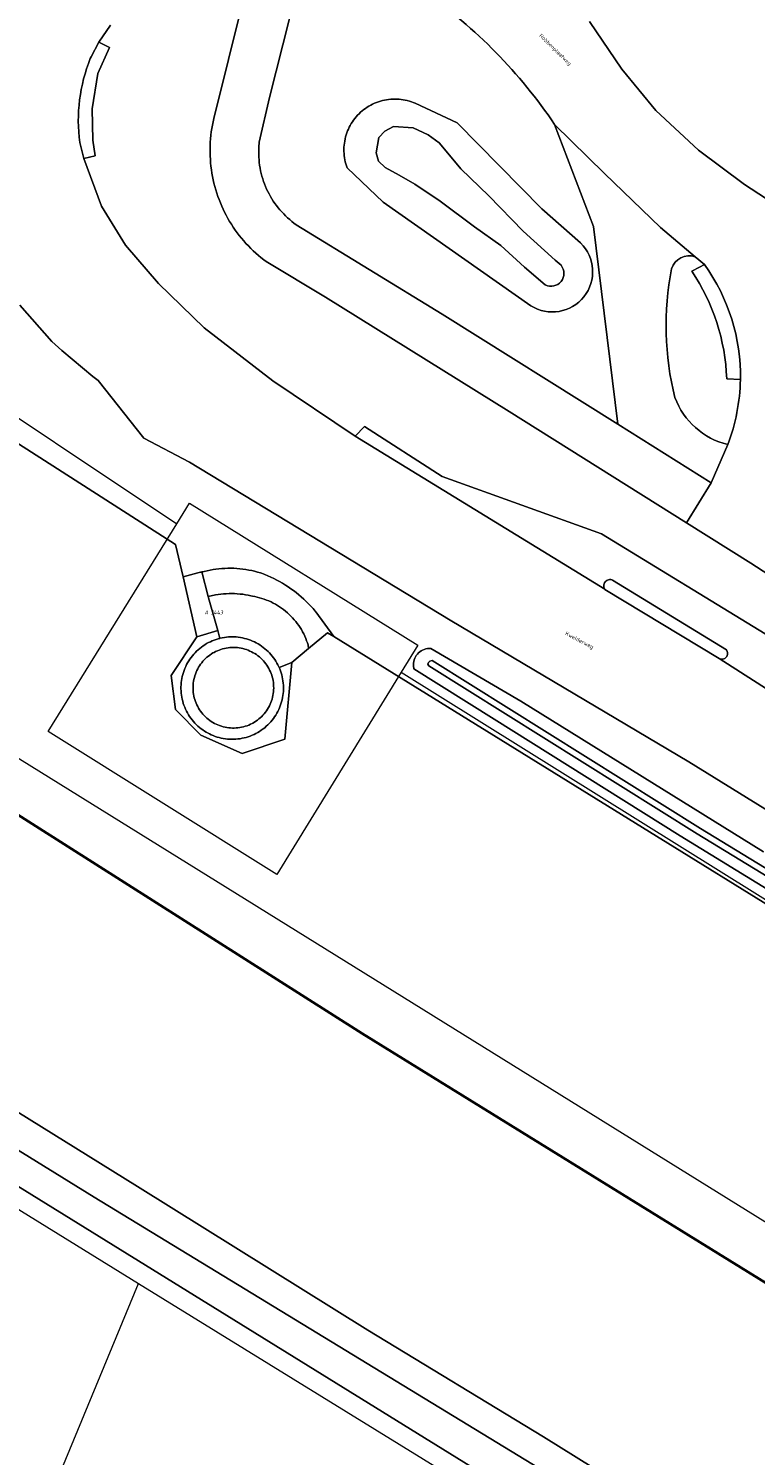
# Model space of a CAD drawing. Header units: metres. Extents: x 250001 to 257773, y 598992 to 609118.
# Tile 553 of 656: x 252863 to 252931, y 606310 to 606443. Entities that reach past the tile are written whole.
import ezdxf
from ezdxf.enums import TextEntityAlignment as Align
from ezdxf.lldxf.tags import DXFTag

# ---------------------------------------------------------------- set-up
doc = ezdxf.new("R2010")
doc.units = ezdxf.units.M
for name, color, linetype, lineweight in [('B-WE-GK-BESCHOEIING-G', 252, 'GK-BESCHOEIING', 35), ('B-WE-GR-BOUWLAND-GV', 252, 'Continuous', 13), ('B-WE-GR-GRAS-GV', 252, 'Continuous', 13), ('B-WE-GR-GROENVOORZIENING-GV', 252, 'Continuous', 18), ('B-WE-GW-TALUD_KRUIN-G', 252, 'Continuous', 18), ('B-WE-KG-GRENS_PERCEEL-G', 150, 'KG-PERCEEL', 18), ('B-WE-KG-GRENS_PERCEEL-S', 150, 'Continuous', 25), ('B-WE-OG-BEBOUWING_WINDTURBINE-GV', 1, 'Continuous', 18), ('B-WE-OG-TOPOGRAFIE-T18', 2, 'Continuous', 18), ('B-WE-OG-WATER-GV', 252, 'Continuous', 18), ('B-WE-OG-WATER_SLOOT-GV', 252, 'Continuous', 18), ('B-WE-VH-ONVERHARD-GV', 252, 'Continuous', 18), ('B-WE-VH-VERHARDING_BETON-GV', 252, 'Continuous', 18), ('B-WE-VH-VERHARDING_FUNDERING_ZAND-GV', 252, 'Continuous', 18), ('B-WE-VH-VERHARDING_GESLOTEN-GV', 252, 'Continuous', 18), ('B-WE-VH-VERHARDING_OPEN-GV', 252, 'Continuous', 18), ('X-XX-AL-REFERENTIE-G', 7, 'Continuous', 18)]:
    doc.layers.add(name, color=color, linetype=linetype, lineweight=lineweight)
doc.styles.add('NLCS-ISO', font='NLCS-ISO.ttf')
doc.styles.add('NLCS-ISO-ANNOTATIEF-T18', font='NLCS-ISO.ttf', dxfattribs={"height": 1.8})
doc.styles.get("Standard").update_dxf_attribs({"font": 'NLCS-ISO.ttf'})
doc.linetypes.add('GK-BESCHOEIING', pattern='A,30,-5,[1,NLCS.SHX,S=1,R=0,X=0,Y=0],-5', length=40)
tags = doc.linetypes.add('KG-PERCEEL', pattern='A,5.5,-2,["P",Standard,S=1.8,R=0,X=-0.5,Y=-0.9],-2,5.5,-2,[5,NLCS.SHX,S=0.75,R=0,X=0,Y=0],-2', length=19).pattern_tags.tags
tags[6] = DXFTag(74, 10)

# ---------------------------------------------------------------- blocks, each defined once
blk = doc.blocks.new('SKG-PERCEELNUMMER-SO')
at = {"style": 'NLCS-ISO', "oblique": 10, "flags": 1}
blk.add_attdef('GEMEENTECODE', text='', height=1.8, dxfattribs=at).set_placement((0, 2.55), align=Align.MIDDLE_CENTER)
at = {"style": 'NLCS-ISO', "oblique": 10}
blk.add_attdef('SECTIE', text='', height=1.8, dxfattribs=at).set_placement((-0.5, 0), align=Align.MIDDLE_RIGHT)
blk.add_attdef('PERCEELNUMMER', text='', height=1.8, dxfattribs=at).set_placement((0.5, 0), align=Align.MIDDLE_LEFT)
blk = doc.blocks.new('BS2021-132-Xref-KAD-20210617')
at = {"layer": 'B-WE-KG-GRENS_PERCEEL-G', "flags": 128}
for points in [[(252436.731, 606639.132), (252448.246, 606632.577), (252474.932, 606615.899), (252544.426, 606571.423), (252721.773, 606462.456), (252949.158, 606321.244), (253015.088, 606280.507)], [(252595.626, 606574.342), (252628.836, 606553.757), (252632.196, 606558.237), (252668.26, 606536.285), (252747.108, 606487.229), (252858.212, 606418.685), (252854.18, 606412.189), (252876.875, 606397.058)], [(252692.812, 606438.382), (252841.94, 606345.769), (252873.325, 606326.389)], [(252876.875, 606397.058), (252878.063, 606398.975)], [(252878.063, 606398.975), (252899.305, 606385.789), (252897.758, 606383.272)], [(252897.758, 606383.272), (252886.188, 606364.439), (252864.899, 606377.727), (252876.875, 606397.058)], [(252897.758, 606383.272), (252989.924, 606325.725), (253027.78, 606302.205), (253050.851, 606286.301), (253060.483, 606278.685), (253054.681, 606269.534)], [(252852.875, 606269.038), (252853.084, 606272.474), (252853.569, 606276.464), (252854.486, 606280.379), (252855.821, 606284.171), (252873.325, 606326.389)], [(252873.325, 606326.389), (252909.674, 606303.944)]]:
    blk.add_lwpolyline(points, dxfattribs=at)
at = {"layer": 'B-WE-KG-GRENS_PERCEEL-S', "xscale": 0.2, "yscale": 0.2, "zscale": 0.2}
blk.add_blockref('SKG-PERCEELNUMMER-SO', (252879.915, 606388.826), dxfattribs=at).add_auto_attribs({'PERCEELNUMMER': '3443', 'SECTIE': 'A'})
blk = doc.blocks.new('BS2021-132-Xref-BGT-GRIJS-20210617-aangepast')
at = {"layer": 'B-WE-GK-BESCHOEIING-G', "flags": 128}
for points in [[(252894.101, 606349.628), (252836.025, 606386.537)], [(252996.596, 606286.261), (252894.101, 606349.628)]]:
    blk.add_lwpolyline(points, dxfattribs=at)
at = {"layer": 'B-WE-GR-BOUWLAND-GV', "flags": 128}
blk.add_lwpolyline([(252834.76, 606260.22), (252863.75, 606277.61), (252867.45, 606279.85), (252900.47, 606300.77), (252906.35, 606304.22), (252907.72, 606305.2), (252908.203, 606305.212), (252908.431, 606305.166), (252908.656, 606305.105), (252908.876, 606305.028), (252909.09, 606304.937), (252909.298, 606304.831), (252909.497, 606304.711), (252909.688, 606304.578), (252909.87, 606304.432), (252910.023, 606304.291), (252911.146, 606305.073), (252792.934, 606378.244)], dxfattribs=at)
at = {"layer": 'B-WE-GR-GRAS-GV', "flags": 128}
for points in [[(252836.025, 606386.537), (252894.101, 606349.628), (252996.596, 606286.261), (253000, 606284.132)], [(253028.876, 606299.887), (252991.701, 606323.964), (252963.126, 606342.22), (252891.474, 606386.576), (252890.895, 606386.935), (252889.133, 606385.455), (252887.588, 606384.157), (252886.926, 606377.013), (252882.957, 606375.69), (252879.121, 606377.41), (252876.74, 606379.791), (252876.343, 606382.966), (252878.724, 606386.538), (252877.453, 606392.121), (252876.767, 606395.134), (252849.923, 606412.33)], [(252915.262, 606443.795), (252918.252, 606439.371), (252921.441, 606435.539), (252925.394, 606431.838), (252929.66, 606428.645), (252933.587, 606426.11), (252956.5, 606411.777), (252986.399, 606393.102), (253000, 606384.5)], [(252924.79, 606420.562), (252925.485, 606420.936), (252925.957, 606421.19), (252925.098, 606421.919)], [(252929.293, 606410.49), (252928.019, 606410.565)]]:
    blk.add_lwpolyline(points, dxfattribs=at)
at = {"layer": 'B-WE-GR-GRAS-GV'}
for points in [[(252925.098, 606421.919, 0.4136698), (252922.89, 606420.804)], [(252922.89, 606420.804, 0.1099637), (252923.203, 606408.809)], [(252928.019, 606410.565, 0.138771), (252924.79, 606420.562)], [(252928.117, 606404.439, 0.0872702), (252929.293, 606410.49)], [(252923.203, 606408.809, 0.2479479), (252928.117, 606404.439)]]:
    blk.add_lwpolyline(points, format="xyb", dxfattribs=at)
at = {"layer": 'B-WE-GR-GROENVOORZIENING-GV', "flags": 128}
for points in [[(253138.439, 606101.224), (253134.49, 606113.696), (253132.318, 606120.091), (253130, 606126.136), (253126.137, 606134.828), (253120.604, 606145.948), (253117.704, 606151.657), (253114.634, 606157.19), (253109.305, 606165.102), (253092.716, 606189.678), (253085.961, 606198.277), (253081.656, 606201.967), (253075.516, 606205.652), (253000, 606253.255), (252959.788, 606277.809), (252914.018, 606307.071), (252913.3, 606307.53), (252869.198, 606334.415), (252829.252, 606359.094)], [(252792.934, 606378.244), (252911.146, 606305.073), (252932.827, 606291.932), (252971.745, 606267.465), (253002.786, 606248.251), (253030.196, 606230.939), (253049.98, 606218.778), (253072.57, 606205.143), (253082.769, 606198.253), (253087.052, 606194.305), (253089.786, 606190.657), (253098.329, 606177.59), (253109.475, 606159.655), (253115.559, 606149.371), (253122.91, 606134.87), (253127.953, 606123.156), (253131.61, 606112.483), (253134.987, 606101.654)], [(252849.923, 606412.33), (252876.767, 606395.134), (252877.453, 606392.121), (252878.828, 606392.507), (252879.089, 606392.556), (252879.156, 606392.57), (252879.216, 606392.586), (252879.425, 606392.642), (252879.696, 606392.706), (252879.969, 606392.762), (252880.243, 606392.81), (252880.519, 606392.85), (252880.796, 606392.883), (252881.073, 606392.907), (252881.351, 606392.924), (252881.63, 606392.932), (252881.908, 606392.933), (252882.186, 606392.925), (252882.464, 606392.91), (252882.742, 606392.887), (252883.019, 606392.855), (252883.295, 606392.816), (252883.569, 606392.769), (252883.842, 606392.713), (252884.113, 606392.65), (252884.383, 606392.58), (252884.65, 606392.501), (252884.762, 606392.466), (252885.05, 606392.355), (252885.335, 606392.236), (252885.617, 606392.11), (252885.895, 606391.976), (252886.17, 606391.836), (252886.441, 606391.688), (252886.708, 606391.534), (252886.972, 606391.372), (252887.23, 606391.204), (252887.485, 606391.029), (252887.735, 606390.848), (252887.98, 606390.66), (252888.22, 606390.466), (252888.455, 606390.266), (252888.684, 606390.059), (252888.909, 606389.847), (252889.127, 606389.629), (252889.34, 606389.406), (252889.547, 606389.177), (252889.749, 606388.942), (252889.798, 606388.883), (252891.474, 606386.576), (252963.126, 606342.22)], [(253000, 606328.985), (252979.306, 606341.74), (252952.122, 606357.82), (252924.509, 606374.919), (252902.304, 606388.103), (252878.071, 606402.795), (252873.821, 606405.034), (252869.566, 606410.389), (252869.075, 606410.78), (252868.102, 606411.575), (252867.14, 606412.382), (252866.188, 606413.201), (252865.246, 606414.032), (252862.291, 606417.405)], [(252942.792, 606385.277), (252930.258, 606393.391), (252924.271, 606397.154), (252907.785, 606407.515), (252890.704, 606418.166), (252885.174, 606421.469), (252884.957, 606421.633), (252884.706, 606421.833), (252884.46, 606422.038), (252884.219, 606422.25), (252883.983, 606422.468), (252883.753, 606422.691), (252883.529, 606422.92), (252883.31, 606423.155), (252883.098, 606423.394), (252882.891, 606423.64), (252882.691, 606423.89), (252882.497, 606424.145), (252882.309, 606424.405), (252882.128, 606424.67), (252881.953, 606424.939), (252881.785, 606425.212), (252881.625, 606425.49), (252881.471, 606425.771), (252881.324, 606426.056), (252881.184, 606426.345), (252881.052, 606426.637), (252880.927, 606426.932), (252880.809, 606427.23), (252880.699, 606427.531), (252880.596, 606427.835), (252880.501, 606428.141), (252880.413, 606428.45), (252880.334, 606428.76), (252880.262, 606429.073), (252880.198, 606429.387), (252880.142, 606429.703), (252880.093, 606430.02), (252880.053, 606430.338), (252880.02, 606430.657), (252879.996, 606430.977), (252879.979, 606431.297), (252879.971, 606431.617), (252879.97, 606431.938), (252879.978, 606432.258), (252879.993, 606432.579), (252880.017, 606432.898), (252880.048, 606433.218), (252880.087, 606433.536), (252880.135, 606433.853), (252880.19, 606434.169), (252880.253, 606434.483), (252880.324, 606434.796), (252884.458, 606451.41)], [(252870.724, 606443.454), (252869.624, 606441.888), (252870.631, 606441.379), (252869.545, 606438.971), (252869.007, 606435.666), (252869.067, 606432.759), (252869.282, 606431.295), (252868.214, 606431.073), (252869.858, 606426.63), (252872.113, 606422.994), (252875.167, 606419.417), (252879.433, 606415.288), (252885.795, 606410.367), (252893.461, 606405.228), (252894.328, 606406.125), (252901.546, 606401.47), (252916.376, 606396.122), (252931.582, 606386.826), (252953.767, 606368.762), (252964.451, 606362.625), (252963.478, 606361.374), (252968.249, 606358.37), (252985.168, 606349.364), (253000, 606340.154)], [(252889.187, 606451.357), (252885.485, 606436.746), (252884.55, 606432.579), (252884.538, 606432.471), (252884.516, 606432.215), (252884.501, 606431.959), (252884.495, 606431.703), (252884.496, 606431.446), (252884.506, 606431.19), (252884.523, 606430.934), (252884.549, 606430.678), (252884.582, 606430.424), (252884.624, 606430.171), (252884.673, 606429.919), (252884.73, 606429.669), (252884.795, 606429.42), (252884.867, 606429.174), (252884.947, 606428.931), (252885.035, 606428.69), (252885.13, 606428.451), (252885.233, 606428.216), (252885.343, 606427.984), (252885.459, 606427.756), (252885.584, 606427.531), (252885.715, 606427.311), (252885.852, 606427.094), (252885.997, 606426.882), (252886.148, 606426.675), (252886.306, 606426.472), (252886.469, 606426.275), (252886.639, 606426.082), (252886.815, 606425.895), (252886.996, 606425.714), (252887.183, 606425.538), (252887.375, 606425.368), (252887.573, 606425.205), (252887.776, 606425.047), (252887.983, 606424.896), (252901.569, 606416.574), (252917.891, 606406.329), (252915.634, 606424.717), (252912.018, 606434.213)], [(252909.794, 606417.364), (252896.068, 606426.999), (252892.72, 606430.194), (252892.655, 606430.378), (252892.598, 606430.564), (252892.549, 606430.752), (252892.507, 606430.942), (252892.473, 606431.134), (252892.448, 606431.326), (252892.43, 606431.52), (252892.42, 606431.715), (252892.418, 606431.909), (252892.424, 606432.104), (252892.438, 606432.298), (252892.46, 606432.491), (252892.49, 606432.683), (252892.527, 606432.874), (252892.573, 606433.064), (252892.626, 606433.251), (252892.687, 606433.436), (252892.756, 606433.618), (252892.832, 606433.797), (252892.915, 606433.973), (252893.006, 606434.145), (252893.103, 606434.314), (252893.207, 606434.478), (252893.318, 606434.638), (252893.436, 606434.793), (252893.559, 606434.943), (252893.689, 606435.088), (252893.825, 606435.228), (252893.966, 606435.362), (252894.113, 606435.49), (252894.264, 606435.612), (252894.421, 606435.727), (252894.582, 606435.836), (252894.748, 606435.938), (252894.917, 606436.034), (252895.091, 606436.122), (252895.268, 606436.203), (252895.448, 606436.277), (252895.631, 606436.343), (252895.816, 606436.402), (252896.004, 606436.453), (252896.194, 606436.496), (252896.385, 606436.532), (252896.578, 606436.56), (252896.771, 606436.579), (252896.966, 606436.591), (252897.16, 606436.594), (252897.355, 606436.59), (252897.549, 606436.578), (252897.743, 606436.558), (252897.935, 606436.529)], [(252897.935, 606436.529), (252898.126, 606436.493), (252898.316, 606436.449), (252898.504, 606436.398), (252898.689, 606436.338), (252898.872, 606436.271), (252899.052, 606436.197), (252899.058, 606436.194), (252902.939, 606434.368), (252910.811, 606426.389), (252914.427, 606423.201)], [(252941.81, 606356.93), (252923.68, 606368.04), (252906.39, 606378.89), (252898.936, 606383.574), (252898.919, 606383.647), (252898.893, 606383.799), (252898.884, 606383.954), (252898.89, 606384.109), (252898.913, 606384.262), (252898.951, 606384.412), (252899.004, 606384.558), (252899.072, 606384.697), (252899.153, 606384.828), (252899.248, 606384.951), (252899.356, 606385.062), (252899.473, 606385.163), (252899.601, 606385.25), (252899.737, 606385.324), (252899.88, 606385.383), (252900.028, 606385.428), (252900.18, 606385.457), (252900.334, 606385.47), (252900.489, 606385.467), (252908.867, 606380.563), (252931.431, 606366.539)]]:
    blk.add_lwpolyline(points, dxfattribs=at)
at = {"layer": 'B-WE-GR-GROENVOORZIENING-GV'}
for points in [[(252912.018, 606434.213, 0.092602), (252899.951, 606446.519)], [(252914.427, 606423.201, -0.9010412), (252909.794, 606417.364)]]:
    blk.add_lwpolyline(points, format="xyb", dxfattribs=at)
at = {"layer": 'B-WE-GR-GROENVOORZIENING-GV', "flags": 128}
for points in [[(252882.186, 606392.925), (252881.908, 606392.933), (252881.63, 606392.932), (252881.351, 606392.924), (252881.073, 606392.907), (252880.796, 606392.883), (252880.519, 606392.85), (252880.243, 606392.81), (252879.969, 606392.762), (252879.696, 606392.706), (252879.425, 606392.642), (252879.216, 606392.586), (252879.783, 606390.31), (252880.461, 606390.445), (252880.714, 606390.487), (252880.968, 606390.521), (252881.223, 606390.547), (252881.478, 606390.565), (252881.734, 606390.575), (252881.99, 606390.577), (252882.246, 606390.571), (252882.502, 606390.557), (252882.758, 606390.535), (252883.012, 606390.505), (252883.265, 606390.468), (252883.517, 606390.422), (252883.768, 606390.369), (252883.904, 606390.336), (252884.128, 606390.295), (252884.351, 606390.247), (252884.572, 606390.191), (252884.791, 606390.127), (252885.007, 606390.055), (252885.221, 606389.976), (252885.432, 606389.89), (252885.64, 606389.796), (252885.844, 606389.695), (252886.045, 606389.586), (252886.241, 606389.471), (252886.434, 606389.349), (252886.622, 606389.22), (252886.806, 606389.085), (252886.984, 606388.944), (252887.158, 606388.796), (252887.326, 606388.642), (252887.489, 606388.482), (252887.646, 606388.317), (252887.797, 606388.147), (252887.942, 606387.971), (252888.081, 606387.79), (252888.214, 606387.604), (252888.339, 606387.414), (252888.459, 606387.22), (252888.571, 606387.021), (252888.676, 606386.819), (252888.774, 606386.613), (252888.865, 606386.404), (252888.948, 606386.192), (252889.024, 606385.977), (252889.082, 606385.793), (252889.133, 606385.455), (252890.895, 606386.935), (252891.474, 606386.576), (252889.798, 606388.883), (252889.749, 606388.942), (252889.547, 606389.177), (252889.34, 606389.406), (252889.127, 606389.629), (252888.909, 606389.847), (252888.684, 606390.059), (252888.455, 606390.266), (252888.22, 606390.466), (252887.98, 606390.66), (252887.735, 606390.848), (252887.485, 606391.029), (252887.23, 606391.204), (252886.972, 606391.372), (252886.708, 606391.534), (252886.441, 606391.688), (252886.17, 606391.836), (252885.895, 606391.976), (252885.617, 606392.11), (252885.335, 606392.236), (252885.05, 606392.355), (252884.762, 606392.466), (252884.65, 606392.501), (252884.383, 606392.58), (252884.113, 606392.65), (252883.842, 606392.713), (252883.569, 606392.769), (252883.295, 606392.816), (252883.019, 606392.855), (252882.742, 606392.887), (252882.464, 606392.91)], [(252882.246, 606390.571), (252881.99, 606390.577), (252881.734, 606390.575), (252881.478, 606390.565), (252881.223, 606390.547), (252880.968, 606390.521), (252880.714, 606390.487), (252880.461, 606390.445), (252879.783, 606390.31), (252879.814, 606390.186), (252880.703, 606387.133), (252880.882, 606386.41), (252880.918, 606386.419), (252881.109, 606386.461), (252881.301, 606386.495), (252881.495, 606386.52), (252881.689, 606386.538), (252881.884, 606386.548), (252882.013, 606386.55), (252882.209, 606386.547), (252882.403, 606386.535), (252882.598, 606386.516), (252882.791, 606386.488), (252882.983, 606386.453), (252883.174, 606386.41), (252883.362, 606386.359), (252883.549, 606386.301), (252883.732, 606386.235), (252883.913, 606386.161), (252884.091, 606386.08), (252884.265, 606385.992), (252884.436, 606385.897), (252884.602, 606385.795), (252884.764, 606385.686), (252884.922, 606385.571), (252885.074, 606385.449), (252885.222, 606385.321), (252885.364, 606385.187), (252885.501, 606385.048), (252885.632, 606384.903), (252885.756, 606384.752), (252885.875, 606384.597), (252885.987, 606384.437), (252886.092, 606384.273), (252886.191, 606384.104), (252886.282, 606383.932), (252886.367, 606383.756), (252886.397, 606383.685), (252887.588, 606384.157), (252889.133, 606385.455), (252889.082, 606385.793), (252889.024, 606385.977), (252888.948, 606386.192), (252888.865, 606386.404), (252888.774, 606386.613), (252888.676, 606386.819), (252888.571, 606387.021), (252888.459, 606387.22), (252888.339, 606387.414), (252888.214, 606387.604), (252888.081, 606387.79), (252887.942, 606387.971), (252887.797, 606388.147), (252887.646, 606388.317), (252887.489, 606388.482), (252887.326, 606388.642), (252887.158, 606388.796), (252886.984, 606388.944), (252886.806, 606389.085), (252886.622, 606389.22), (252886.434, 606389.349), (252886.241, 606389.471), (252886.045, 606389.586), (252885.844, 606389.695), (252885.64, 606389.796), (252885.432, 606389.89), (252885.221, 606389.976), (252885.007, 606390.055), (252884.791, 606390.127), (252884.572, 606390.191), (252884.351, 606390.247), (252884.128, 606390.295), (252883.904, 606390.336), (252883.768, 606390.369), (252883.517, 606390.422), (252883.265, 606390.468), (252883.012, 606390.505), (252882.758, 606390.535), (252882.502, 606390.557)]]:
    blk.add_lwpolyline(points, close=True, dxfattribs=at)
at = {"layer": 'B-WE-GW-TALUD_KRUIN-G', "flags": 128}
blk.add_lwpolyline([(252879.783, 606390.31), (252880.461, 606390.445), (252880.714, 606390.487), (252880.968, 606390.521), (252881.223, 606390.547), (252881.478, 606390.565), (252881.734, 606390.575), (252881.99, 606390.577), (252882.246, 606390.571), (252882.502, 606390.557), (252882.758, 606390.535), (252883.012, 606390.505), (252883.265, 606390.468), (252883.517, 606390.422), (252883.768, 606390.369), (252883.904, 606390.336), (252884.128, 606390.295), (252884.351, 606390.247), (252884.572, 606390.191), (252884.791, 606390.127), (252885.007, 606390.055), (252885.221, 606389.976), (252885.432, 606389.89), (252885.64, 606389.796), (252885.844, 606389.695), (252886.045, 606389.586), (252886.241, 606389.471), (252886.434, 606389.349), (252886.622, 606389.22), (252886.806, 606389.085), (252886.984, 606388.944), (252887.158, 606388.796), (252887.326, 606388.642), (252887.489, 606388.482), (252887.646, 606388.317), (252887.797, 606388.147), (252887.942, 606387.971), (252888.081, 606387.79), (252888.214, 606387.604), (252888.339, 606387.414), (252888.459, 606387.22), (252888.571, 606387.021), (252888.676, 606386.819), (252888.774, 606386.613), (252888.865, 606386.404), (252888.948, 606386.192), (252889.024, 606385.977), (252889.082, 606385.793), (252889.133, 606385.455)], dxfattribs=at)
at = {"layer": 'B-WE-OG-BEBOUWING_WINDTURBINE-GV', "flags": 128}
blk.add_lwpolyline([(252882.337, 606385.557), (252882.164, 606385.563), (252881.991, 606385.56), (252881.818, 606385.549), (252881.646, 606385.531), (252881.475, 606385.504), (252881.305, 606385.47), (252881.137, 606385.427), (252880.971, 606385.377), (252880.808, 606385.32), (252880.647, 606385.255), (252880.49, 606385.182), (252880.336, 606385.102), (252880.238, 606385.047), (252880.091, 606384.956), (252879.948, 606384.858), (252879.81, 606384.754), (252879.676, 606384.643), (252879.548, 606384.527), (252879.426, 606384.404), (252879.309, 606384.276), (252879.198, 606384.143), (252879.094, 606384.005), (252878.996, 606383.862), (252878.905, 606383.715), (252878.82, 606383.563), (252878.743, 606383.409), (252878.673, 606383.25), (252878.61, 606383.089), (252878.555, 606382.924), (252878.508, 606382.758), (252878.468, 606382.589), (252878.436, 606382.419), (252878.412, 606382.248), (252878.396, 606382.075), (252878.387, 606381.902), (252878.387, 606381.729), (252878.395, 606381.556), (252878.411, 606381.383), (252878.435, 606381.212), (252878.467, 606381.042), (252878.506, 606380.873), (252878.553, 606380.706), (252878.608, 606380.542), (252878.671, 606380.381), (252878.741, 606380.222), (252878.818, 606380.067), (252878.902, 606379.916), (252878.993, 606379.768), (252879.091, 606379.625), (252879.195, 606379.487), (252879.305, 606379.354), (252879.422, 606379.225), (252879.544, 606379.103), (252879.672, 606378.986), (252879.805, 606378.875), (252879.944, 606378.771), (252880.086, 606378.673), (252880.233, 606378.581), (252880.385, 606378.497), (252880.54, 606378.42), (252880.698, 606378.35), (252880.859, 606378.287), (252881.024, 606378.232), (252881.19, 606378.184), (252881.359, 606378.144), (252881.529, 606378.112), (252881.7, 606378.088), (252881.873, 606378.072), (252882.046, 606378.064), (252882.219, 606378.063), (252882.392, 606378.071), (252882.565, 606378.087), (252882.736, 606378.111), (252882.907, 606378.142), (252883.075, 606378.182), (252883.242, 606378.229), (252883.406, 606378.284), (252883.568, 606378.346), (252883.726, 606378.416), (252883.881, 606378.493), (252883.939, 606378.524), (252884.089, 606378.611), (252884.235, 606378.704), (252884.376, 606378.804), (252884.512, 606378.911), (252884.644, 606379.024), (252884.77, 606379.143), (252884.89, 606379.267), (252885.005, 606379.397), (252885.113, 606379.532), (252885.216, 606379.672), (252885.311, 606379.817), (252885.4, 606379.965), (252885.482, 606380.118), (252885.556, 606380.274), (252885.624, 606380.434), (252885.684, 606380.596), (252885.736, 606380.761), (252885.781, 606380.929), (252885.818, 606381.098), (252885.847, 606381.269), (252885.868, 606381.44), (252885.881, 606381.613), (252885.886, 606381.786), (252885.883, 606381.959), (252885.873, 606382.132), (252885.854, 606382.304), (252885.827, 606382.476), (252885.793, 606382.645), (252885.75, 606382.813), (252885.7, 606382.979), (252885.643, 606383.142), (252885.578, 606383.303), (252885.505, 606383.46), (252885.425, 606383.614), (252885.339, 606383.764), (252885.245, 606383.91), (252885.145, 606384.051), (252885.038, 606384.188), (252884.926, 606384.319), (252884.807, 606384.445), (252884.683, 606384.566), (252884.553, 606384.68), (252884.418, 606384.789), (252884.278, 606384.891), (252884.133, 606384.987), (252883.985, 606385.076), (252883.832, 606385.157), (252883.676, 606385.232), (252883.516, 606385.299), (252883.354, 606385.359), (252883.189, 606385.412), (252883.021, 606385.457), (252882.852, 606385.494), (252882.682, 606385.523), (252882.51, 606385.544)], close=True, dxfattribs=at)
at = {"layer": 'B-WE-OG-WATER-GV', "flags": 128}
for points in [[(252847.29, 606351.511), (252873.214, 606335.418), (252894.64, 606322.031), (252910.968, 606312.097), (252924.534, 606303.681), (252945.68, 606290.137), (252967.105, 606276.814), (252991.775, 606261.678), (253000, 606256.484), (253025.915, 606241.082), (253044.877, 606228.712), (253061.149, 606218.643)], [(253150.725, 606148.196), (253145.024, 606158.986), (253141.492, 606166.119), (253135.251, 606177.987), (253132.407, 606182.937), (253128.87, 606189.114), (253122.857, 606197.726), (253119.217, 606202.25), (253114.29, 606208.381), (253108.28, 606215.559), (253105.562, 606218.208), (253101.786, 606220.491), (253095.971, 606223.826), (253085.669, 606230.41), (253076.69, 606235.822), (253060.333, 606245.78), (253043.276, 606257.023), (253041.871, 606257.949), (253027.951, 606266.653), (253000, 606284.132), (252996.596, 606286.261), (252894.101, 606349.628), (252836.025, 606386.537)], [(252912.611, 606421.122), (252912.052, 606421.601), (252909.092, 606424.297), (252905.898, 606427.588), (252903.295, 606430.104), (252902.075, 606431.54), (252901.274, 606432.517), (252900.253, 606433.247), (252898.859, 606433.915), (252897.045, 606434.034), (252896.211, 606433.609), (252895.661, 606433.001)], [(252895.661, 606433.001), (252895.423, 606431.578), (252895.623, 606430.815), (252896.268, 606430.228), (252897.569, 606429.502), (252899.003, 606428.686), (252901.365, 606427.1), (252904.563, 606424.707), (252907.003, 606422.973), (252909.223, 606420.955), (252911.15, 606419.302)], [(253000, 606322.756), (252983.163, 606333.26), (252953.367, 606351.777), (252925.597, 606368.722), (252900.632, 606384.35), (252900.419, 606384.292), (252900.276, 606384.165), (252900.227, 606384.003), (252900.323, 606383.859), (252925.287, 606368.231), (252953.058, 606351.286), (252982.854, 606332.769), (253000, 606322.072)]]:
    blk.add_lwpolyline(points, dxfattribs=at)
at = {"layer": 'B-WE-OG-WATER-GV'}
blk.add_lwpolyline([(252911.15, 606419.302, 0.8092209), (252912.611, 606421.122)], format="xyb", dxfattribs=at)
at = {"layer": 'B-WE-OG-WATER_SLOOT-GV', "flags": 128}
for points in [[(252829.252, 606359.094), (252869.198, 606334.415), (252913.3, 606307.53), (252914.018, 606307.071), (252959.788, 606277.809), (253000, 606253.255), (253075.516, 606205.652), (253081.656, 606201.967), (253085.961, 606198.277), (253092.716, 606189.678), (253109.305, 606165.102), (253114.634, 606157.19), (253117.704, 606151.657), (253120.604, 606145.948), (253126.137, 606134.828), (253130, 606126.136), (253132.318, 606120.091), (253134.49, 606113.696), (253138.439, 606101.224)], [(253061.149, 606218.643), (253044.877, 606228.712), (253025.915, 606241.082), (253000, 606256.484), (252991.775, 606261.678), (252967.105, 606276.814), (252945.68, 606290.137), (252924.534, 606303.681), (252910.968, 606312.097), (252894.64, 606322.031), (252873.214, 606335.418), (252847.29, 606351.511)], [(252897.935, 606436.529), (252897.743, 606436.558), (252897.549, 606436.578), (252897.355, 606436.59), (252897.16, 606436.594), (252896.966, 606436.591), (252896.771, 606436.579), (252896.578, 606436.56), (252896.385, 606436.532), (252896.194, 606436.496), (252896.004, 606436.453), (252895.816, 606436.402), (252895.631, 606436.343), (252895.448, 606436.277), (252895.268, 606436.203), (252895.091, 606436.122), (252894.917, 606436.034), (252894.748, 606435.938), (252894.582, 606435.836), (252894.421, 606435.727), (252894.264, 606435.612), (252894.113, 606435.49), (252893.966, 606435.362), (252893.825, 606435.228), (252893.689, 606435.088), (252893.559, 606434.943), (252893.436, 606434.793), (252893.318, 606434.638), (252893.207, 606434.478), (252893.103, 606434.314), (252893.006, 606434.145), (252892.915, 606433.973), (252892.832, 606433.797), (252892.756, 606433.618), (252892.687, 606433.436), (252892.626, 606433.251), (252892.573, 606433.064), (252892.527, 606432.874), (252892.49, 606432.683), (252892.46, 606432.491), (252892.438, 606432.298), (252892.424, 606432.104), (252892.418, 606431.909), (252892.42, 606431.715), (252892.43, 606431.52), (252892.448, 606431.326), (252892.473, 606431.134), (252892.507, 606430.942), (252892.549, 606430.752), (252892.598, 606430.564), (252892.655, 606430.378), (252892.72, 606430.194), (252896.068, 606426.999), (252909.794, 606417.364)], [(252914.427, 606423.201), (252910.811, 606426.389), (252902.939, 606434.368), (252899.058, 606436.194), (252899.052, 606436.197), (252898.872, 606436.271), (252898.689, 606436.338), (252898.504, 606436.398), (252898.316, 606436.449), (252898.126, 606436.493), (252897.935, 606436.529)], [(252895.661, 606433.001), (252896.211, 606433.609), (252897.045, 606434.034), (252898.859, 606433.915), (252900.253, 606433.247), (252901.274, 606432.517), (252902.075, 606431.54), (252903.295, 606430.104), (252905.898, 606427.588), (252909.092, 606424.297), (252912.052, 606421.601), (252912.611, 606421.122)], [(252911.15, 606419.302), (252909.223, 606420.955), (252907.003, 606422.973), (252904.563, 606424.707), (252901.365, 606427.1), (252899.003, 606428.686), (252897.569, 606429.502), (252896.268, 606430.228), (252895.623, 606430.815), (252895.423, 606431.578), (252895.661, 606433.001)], [(252931.431, 606366.539), (252908.867, 606380.563), (252900.489, 606385.467), (252900.334, 606385.47), (252900.18, 606385.457), (252900.028, 606385.428), (252899.88, 606385.383), (252899.737, 606385.324), (252899.601, 606385.25), (252899.473, 606385.163), (252899.356, 606385.062), (252899.248, 606384.951), (252899.153, 606384.828), (252899.072, 606384.697), (252899.004, 606384.558), (252898.951, 606384.412), (252898.913, 606384.262), (252898.89, 606384.109), (252898.884, 606383.954), (252898.893, 606383.799), (252898.919, 606383.647), (252898.936, 606383.574), (252906.39, 606378.89), (252923.68, 606368.04), (252941.81, 606356.93)], [(253000, 606322.072), (252982.854, 606332.769), (252953.058, 606351.286), (252925.287, 606368.231), (252900.323, 606383.859), (252900.227, 606384.003), (252900.276, 606384.165), (252900.419, 606384.292), (252900.632, 606384.35), (252925.597, 606368.722), (252953.367, 606351.777), (252983.163, 606333.26), (253000, 606322.756)]]:
    blk.add_lwpolyline(points, dxfattribs=at)
at = {"layer": 'B-WE-OG-WATER_SLOOT-GV'}
for points in [[(252909.794, 606417.364, 0.9010412), (252914.427, 606423.201)], [(252912.611, 606421.122, -0.8092209), (252911.15, 606419.302)]]:
    blk.add_lwpolyline(points, format="xyb", dxfattribs=at)
at = {"layer": 'B-WE-VH-ONVERHARD-GV', "flags": 128}
blk.add_lwpolyline([(252880.882, 606386.41), (252880.703, 606387.133), (252878.724, 606386.538), (252876.343, 606382.966), (252876.74, 606379.791), (252879.121, 606377.41), (252882.957, 606375.69), (252886.926, 606377.013), (252887.588, 606384.157), (252886.397, 606383.685), (252886.444, 606383.576), (252886.514, 606383.394), (252886.576, 606383.209), (252886.63, 606383.021), (252886.677, 606382.832), (252886.716, 606382.64), (252886.747, 606382.448), (252886.771, 606382.254), (252886.786, 606382.059), (252886.793, 606381.864), (252886.793, 606381.668), (252886.784, 606381.473), (252886.767, 606381.279), (252886.743, 606381.085), (252886.71, 606380.893), (252886.67, 606380.702), (252886.622, 606380.512), (252886.566, 606380.325), (252886.502, 606380.141), (252886.431, 606379.959), (252886.353, 606379.78), (252886.267, 606379.604), (252886.174, 606379.433), (252886.074, 606379.265), (252885.968, 606379.101), (252885.855, 606378.942), (252885.735, 606378.787), (252885.609, 606378.638), (252885.478, 606378.494), (252885.34, 606378.355), (252885.197, 606378.223), (252885.048, 606378.096), (252884.895, 606377.975), (252884.736, 606377.861), (252884.574, 606377.753), (252884.406, 606377.652), (252884.235, 606377.558), (252884.06, 606377.471), (252883.882, 606377.392), (252883.701, 606377.319), (252883.516, 606377.255), (252883.33, 606377.197), (252883.141, 606377.148), (252882.95, 606377.106), (252882.758, 606377.072), (252882.564, 606377.046), (252882.37, 606377.028), (252882.175, 606377.018), (252881.979, 606377.016), (252881.784, 606377.022), (252881.589, 606377.036), (252881.396, 606377.058), (252881.203, 606377.088), (252881.011, 606377.125), (252880.821, 606377.171), (252880.633, 606377.224), (252880.448, 606377.285), (252880.265, 606377.354), (252880.085, 606377.429), (252879.908, 606377.513), (252879.735, 606377.603), (252879.614, 606377.672), (252879.448, 606377.774), (252879.286, 606377.883), (252879.128, 606377.998), (252878.976, 606378.12), (252878.828, 606378.248), (252878.686, 606378.382), (252878.55, 606378.522), (252878.419, 606378.667), (252878.295, 606378.817), (252878.176, 606378.973), (252878.065, 606379.133), (252877.959, 606379.297), (252877.861, 606379.466), (252877.769, 606379.639), (252877.685, 606379.815), (252877.608, 606379.994), (252877.539, 606380.177), (252877.477, 606380.362), (252877.422, 606380.549), (252877.376, 606380.739), (252877.337, 606380.93), (252877.306, 606381.123), (252877.283, 606381.317), (252877.268, 606381.512), (252877.261, 606381.707), (252877.262, 606381.902), (252877.27, 606382.097), (252877.287, 606382.292), (252877.312, 606382.486), (252877.345, 606382.678), (252877.385, 606382.869), (252877.434, 606383.058), (252877.49, 606383.245), (252877.554, 606383.43), (252877.625, 606383.612), (252877.703, 606383.791), (252877.789, 606383.966), (252877.882, 606384.138), (252877.982, 606384.305), (252878.089, 606384.469), (252878.202, 606384.628), (252878.322, 606384.782), (252878.448, 606384.931), (252878.58, 606385.076), (252878.717, 606385.214), (252878.861, 606385.347), (252879.009, 606385.473), (252879.163, 606385.594), (252879.321, 606385.708), (252879.484, 606385.815), (252879.652, 606385.916), (252879.823, 606386.01), (252879.998, 606386.097), (252880.176, 606386.176), (252880.358, 606386.248), (252880.542, 606386.313), (252880.729, 606386.37)], close=True, dxfattribs=at)
at = {"layer": 'B-WE-VH-VERHARDING_BETON-GV', "flags": 128}
for points in [[(252925.957, 606421.19), (252925.485, 606420.936), (252924.79, 606420.562)], [(252928.019, 606410.565), (252929.293, 606410.49)]]:
    blk.add_lwpolyline(points, dxfattribs=at)
at = {"layer": 'B-WE-VH-VERHARDING_BETON-GV'}
for points in [[(252924.79, 606420.562, -0.138771), (252928.019, 606410.565)], [(252929.293, 606410.49, 0.1614755), (252925.957, 606421.19)]]:
    blk.add_lwpolyline(points, format="xyb", dxfattribs=at)
at = {"layer": 'B-WE-VH-VERHARDING_FUNDERING_ZAND-GV', "flags": 128}
blk.add_lwpolyline([(252925.098, 606421.919), (252921.874, 606424.653), (252916.64, 606429.676), (252912.018, 606434.213), (252915.634, 606424.717), (252917.891, 606406.329), (252926.578, 606400.877), (252928.117, 606404.439)], dxfattribs=at)
at = {"layer": 'B-WE-VH-VERHARDING_FUNDERING_ZAND-GV'}
for points in [[(252922.89, 606420.804, -0.4136698), (252925.098, 606421.919)], [(252923.203, 606408.809, -0.1099637), (252922.89, 606420.804)], [(252928.117, 606404.439, -0.2479479), (252923.203, 606408.809)]]:
    blk.add_lwpolyline(points, format="xyb", dxfattribs=at)
at = {"layer": 'B-WE-VH-VERHARDING_GESLOTEN-GV', "flags": 128}
for points in [[(252862.291, 606417.405), (252865.246, 606414.032), (252866.188, 606413.201), (252867.14, 606412.382), (252868.102, 606411.575), (252869.075, 606410.78), (252869.566, 606410.389), (252873.821, 606405.034), (252878.071, 606402.795), (252902.304, 606388.103), (252924.509, 606374.919), (252952.122, 606357.82), (252979.306, 606341.74), (253000, 606328.985)], [(252963.478, 606361.374), (252927.307, 606384.519), (252916.695, 606390.94), (252916.67, 606390.981), (252893.461, 606405.228), (252885.795, 606410.367), (252879.433, 606415.288), (252875.167, 606419.417), (252872.113, 606422.994), (252869.858, 606426.63), (252868.214, 606431.073), (252867.855, 606432.553), (252867.796, 606433.046), (252867.754, 606433.54), (252867.728, 606434.036), (252867.717, 606434.532), (252867.723, 606435.029), (252867.744, 606435.525), (252867.782, 606436.02), (252867.835, 606436.514), (252867.905, 606437.005), (252867.99, 606437.495), (252868.091, 606437.981), (252868.207, 606438.463), (252868.339, 606438.942), (252868.487, 606439.416), (252868.649, 606439.885), (252868.827, 606440.349), (252868.901, 606440.531), (252869.624, 606441.888), (252870.724, 606443.454)], [(253149.59, 606288.32), (253138.82, 606296.74), (253131.308, 606302.058), (253128.41, 606304.11), (253116.18, 606312.12), (253105.79, 606318.98), (253093.28, 606326.51), (253078.61, 606335.64), (253064.87, 606344.4), (253053.66, 606351.33), (253042.92, 606358.02), (253033.02, 606364.13), (253022.65, 606370.49), (253008.58, 606379.17), (253000, 606384.5), (252986.399, 606393.102), (252956.5, 606411.777), (252933.587, 606426.11), (252929.66, 606428.645), (252925.394, 606431.838), (252921.441, 606435.539), (252918.252, 606439.371), (252915.262, 606443.795)], [(252884.458, 606451.41), (252880.324, 606434.796), (252880.253, 606434.483), (252880.19, 606434.169), (252880.135, 606433.853), (252880.087, 606433.536), (252880.048, 606433.218), (252880.017, 606432.898), (252879.993, 606432.579), (252879.978, 606432.258), (252879.97, 606431.938), (252879.971, 606431.617), (252879.979, 606431.297), (252879.996, 606430.977), (252880.02, 606430.657), (252880.053, 606430.338), (252880.093, 606430.02), (252880.142, 606429.703), (252880.198, 606429.387), (252880.262, 606429.073), (252880.334, 606428.76), (252880.413, 606428.45), (252880.501, 606428.141), (252880.596, 606427.835), (252880.699, 606427.531), (252880.809, 606427.23), (252880.927, 606426.932), (252881.052, 606426.637), (252881.184, 606426.345), (252881.324, 606426.056), (252881.471, 606425.771), (252881.625, 606425.49), (252881.785, 606425.212), (252881.953, 606424.939), (252882.128, 606424.67), (252882.309, 606424.405), (252882.497, 606424.145), (252882.691, 606423.89), (252882.891, 606423.64), (252883.098, 606423.394), (252883.31, 606423.155), (252883.529, 606422.92), (252883.753, 606422.691), (252883.983, 606422.468), (252884.219, 606422.25), (252884.46, 606422.038), (252884.706, 606421.833), (252884.957, 606421.633), (252885.174, 606421.469), (252890.704, 606418.166), (252907.785, 606407.515), (252924.271, 606397.154), (252926.578, 606400.877), (252917.891, 606406.329), (252901.569, 606416.574), (252887.983, 606424.896), (252887.776, 606425.047), (252887.573, 606425.205), (252887.375, 606425.368), (252887.183, 606425.538), (252886.996, 606425.714), (252886.815, 606425.895), (252886.639, 606426.082), (252886.469, 606426.275), (252886.306, 606426.472), (252886.148, 606426.675), (252885.997, 606426.882), (252885.852, 606427.094), (252885.715, 606427.311), (252885.584, 606427.531), (252885.459, 606427.756), (252885.343, 606427.984), (252885.233, 606428.216), (252885.13, 606428.451), (252885.035, 606428.69), (252884.947, 606428.931), (252884.867, 606429.174), (252884.795, 606429.42), (252884.73, 606429.669), (252884.673, 606429.919), (252884.624, 606430.171), (252884.582, 606430.424), (252884.549, 606430.678), (252884.523, 606430.934), (252884.506, 606431.19), (252884.496, 606431.446), (252884.495, 606431.703), (252884.501, 606431.959), (252884.516, 606432.215), (252884.538, 606432.471), (252884.55, 606432.579), (252885.485, 606436.746), (252889.187, 606451.357)], [(252912.018, 606434.213), (252916.64, 606429.676), (252921.874, 606424.653), (252925.098, 606421.919), (252925.957, 606421.19)], [(252928.117, 606404.439), (252926.578, 606400.877), (252924.271, 606397.154), (252930.258, 606393.391), (252942.792, 606385.277), (252956.65, 606375.69), (252967.33, 606368.27), (252981.27, 606358.34), (252995.52, 606348.85), (253000, 606345.82)]]:
    blk.add_lwpolyline(points, dxfattribs=at)
at = {"layer": 'B-WE-VH-VERHARDING_GESLOTEN-GV'}
for points in [[(252899.951, 606446.519, -0.092602), (252912.018, 606434.213)], [(252925.957, 606421.19, -0.1614755), (252929.293, 606410.49)], [(252929.293, 606410.49, -0.0872702), (252928.117, 606404.439)]]:
    blk.add_lwpolyline(points, format="xyb", dxfattribs=at)
at = {"layer": 'B-WE-VH-VERHARDING_OPEN-GV', "flags": 128}
for points in [[(252870.631, 606441.379), (252869.624, 606441.888), (252868.901, 606440.531), (252868.827, 606440.349), (252868.649, 606439.885), (252868.487, 606439.416), (252868.339, 606438.942), (252868.207, 606438.463), (252868.091, 606437.981), (252867.99, 606437.495), (252867.905, 606437.005), (252867.835, 606436.514), (252867.782, 606436.02), (252867.744, 606435.525), (252867.723, 606435.029), (252867.717, 606434.532), (252867.728, 606434.036), (252867.754, 606433.54), (252867.796, 606433.046), (252867.855, 606432.553), (252868.214, 606431.073), (252869.282, 606431.295), (252869.067, 606432.759), (252869.007, 606435.666), (252869.545, 606438.971)], [(252879.783, 606390.31), (252879.216, 606392.586), (252879.156, 606392.57), (252879.089, 606392.556), (252878.828, 606392.507), (252877.453, 606392.121), (252878.724, 606386.538), (252880.703, 606387.133), (252879.814, 606390.186)], [(252917.228, 606391.87), (252917.131, 606391.873), (252917.035, 606391.859), (252916.943, 606391.83), (252916.857, 606391.786), (252916.779, 606391.729), (252916.712, 606391.659), (252916.657, 606391.579), (252916.616, 606391.492), (252916.591, 606391.399), (252916.58, 606391.302), (252916.586, 606391.206), (252916.607, 606391.112), (252916.644, 606391.022), (252916.67, 606390.981), (252916.695, 606390.94), (252927.307, 606384.519), (252927.381, 606384.488), (252927.473, 606384.467), (252927.566, 606384.461), (252927.659, 606384.471), (252927.749, 606384.497), (252927.834, 606384.537), (252927.91, 606384.592), (252927.976, 606384.658), (252928.03, 606384.735), (252928.07, 606384.82), (252928.095, 606384.911), (252928.104, 606385.004), (252928.098, 606385.097), (252928.075, 606385.188), (252928.038, 606385.274), (252927.986, 606385.353), (252917.399, 606391.825), (252917.323, 606391.852)], [(252882.209, 606386.547), (252882.013, 606386.55), (252881.884, 606386.548), (252881.689, 606386.538), (252881.495, 606386.52), (252881.301, 606386.495), (252881.109, 606386.461), (252880.918, 606386.419), (252880.882, 606386.41), (252880.729, 606386.37), (252880.542, 606386.313), (252880.358, 606386.248), (252880.176, 606386.176), (252879.998, 606386.097), (252879.823, 606386.01), (252879.652, 606385.916), (252879.484, 606385.815), (252879.321, 606385.708), (252879.163, 606385.594), (252879.009, 606385.473), (252878.861, 606385.347), (252878.717, 606385.214), (252878.58, 606385.076), (252878.448, 606384.931), (252878.322, 606384.782), (252878.202, 606384.628), (252878.089, 606384.469), (252877.982, 606384.305), (252877.882, 606384.138), (252877.789, 606383.966), (252877.703, 606383.791), (252877.625, 606383.612), (252877.554, 606383.43), (252877.49, 606383.245), (252877.434, 606383.058), (252877.385, 606382.869), (252877.345, 606382.678), (252877.312, 606382.486), (252877.287, 606382.292), (252877.27, 606382.097), (252877.262, 606381.902), (252877.261, 606381.707), (252877.268, 606381.512), (252877.283, 606381.317), (252877.306, 606381.123), (252877.337, 606380.93), (252877.376, 606380.739), (252877.422, 606380.549), (252877.477, 606380.362), (252877.539, 606380.177), (252877.608, 606379.994), (252877.685, 606379.815), (252877.769, 606379.639), (252877.861, 606379.466), (252877.959, 606379.297), (252878.065, 606379.133), (252878.176, 606378.973), (252878.295, 606378.817), (252878.419, 606378.667), (252878.55, 606378.522), (252878.686, 606378.382), (252878.828, 606378.248), (252878.976, 606378.12), (252879.128, 606377.998), (252879.286, 606377.883), (252879.448, 606377.774), (252879.614, 606377.672), (252879.735, 606377.603), (252879.908, 606377.513), (252880.085, 606377.429), (252880.265, 606377.354), (252880.448, 606377.285), (252880.633, 606377.224), (252880.821, 606377.171), (252881.011, 606377.125), (252881.203, 606377.088), (252881.396, 606377.058), (252881.589, 606377.036), (252881.784, 606377.022), (252881.979, 606377.016), (252882.175, 606377.018), (252882.37, 606377.028), (252882.564, 606377.046), (252882.758, 606377.072), (252882.95, 606377.106), (252883.141, 606377.148), (252883.33, 606377.197), (252883.516, 606377.255), (252883.701, 606377.319), (252883.882, 606377.392), (252884.06, 606377.471), (252884.235, 606377.558), (252884.406, 606377.652), (252884.574, 606377.753), (252884.736, 606377.861), (252884.895, 606377.975), (252885.048, 606378.096), (252885.197, 606378.223), (252885.34, 606378.355), (252885.478, 606378.494), (252885.609, 606378.638), (252885.735, 606378.787), (252885.855, 606378.942), (252885.968, 606379.101), (252886.074, 606379.265), (252886.174, 606379.433), (252886.267, 606379.604), (252886.353, 606379.78), (252886.431, 606379.959), (252886.502, 606380.141), (252886.566, 606380.325), (252886.622, 606380.512), (252886.67, 606380.702), (252886.71, 606380.893), (252886.743, 606381.085), (252886.767, 606381.279), (252886.784, 606381.473), (252886.793, 606381.668), (252886.793, 606381.864), (252886.786, 606382.059), (252886.771, 606382.254), (252886.747, 606382.448), (252886.716, 606382.64), (252886.677, 606382.832), (252886.63, 606383.021), (252886.576, 606383.209), (252886.514, 606383.394), (252886.444, 606383.576), (252886.397, 606383.685), (252886.367, 606383.756), (252886.282, 606383.932), (252886.191, 606384.104), (252886.092, 606384.273), (252885.987, 606384.437), (252885.875, 606384.597), (252885.756, 606384.752), (252885.632, 606384.903), (252885.501, 606385.048), (252885.364, 606385.187), (252885.222, 606385.321), (252885.074, 606385.449), (252884.922, 606385.571), (252884.764, 606385.686), (252884.602, 606385.795), (252884.436, 606385.897), (252884.265, 606385.992), (252884.091, 606386.08), (252883.913, 606386.161), (252883.732, 606386.235), (252883.549, 606386.301), (252883.362, 606386.359), (252883.174, 606386.41), (252882.983, 606386.453), (252882.791, 606386.488), (252882.598, 606386.516), (252882.403, 606386.535)], [(252881.991, 606385.56), (252882.164, 606385.563), (252882.337, 606385.557), (252882.51, 606385.544), (252882.682, 606385.523), (252882.852, 606385.494), (252883.021, 606385.457), (252883.189, 606385.412), (252883.354, 606385.359), (252883.516, 606385.299), (252883.676, 606385.232), (252883.832, 606385.157), (252883.985, 606385.076), (252884.133, 606384.987), (252884.278, 606384.891), (252884.418, 606384.789), (252884.553, 606384.68), (252884.683, 606384.566), (252884.807, 606384.445), (252884.926, 606384.319), (252885.038, 606384.188), (252885.145, 606384.051), (252885.245, 606383.91), (252885.339, 606383.764), (252885.425, 606383.614), (252885.505, 606383.46), (252885.578, 606383.303), (252885.643, 606383.142), (252885.7, 606382.979), (252885.75, 606382.813), (252885.793, 606382.645), (252885.827, 606382.476), (252885.854, 606382.304), (252885.873, 606382.132), (252885.883, 606381.959), (252885.886, 606381.786), (252885.881, 606381.613), (252885.868, 606381.44), (252885.847, 606381.269), (252885.818, 606381.098), (252885.781, 606380.929), (252885.736, 606380.761), (252885.684, 606380.596), (252885.624, 606380.434), (252885.556, 606380.274), (252885.482, 606380.118), (252885.4, 606379.965), (252885.311, 606379.817), (252885.216, 606379.672), (252885.113, 606379.532), (252885.005, 606379.397), (252884.89, 606379.267), (252884.77, 606379.143), (252884.644, 606379.024), (252884.512, 606378.911), (252884.376, 606378.804), (252884.235, 606378.704), (252884.089, 606378.611), (252883.939, 606378.524), (252883.881, 606378.493), (252883.726, 606378.416), (252883.568, 606378.346), (252883.406, 606378.284), (252883.242, 606378.229), (252883.075, 606378.182), (252882.907, 606378.142), (252882.736, 606378.111), (252882.565, 606378.087), (252882.392, 606378.071), (252882.219, 606378.063), (252882.046, 606378.064), (252881.873, 606378.072), (252881.7, 606378.088), (252881.529, 606378.112), (252881.359, 606378.144), (252881.19, 606378.184), (252881.024, 606378.232), (252880.859, 606378.287), (252880.698, 606378.35), (252880.54, 606378.42), (252880.385, 606378.497), (252880.233, 606378.581), (252880.086, 606378.673), (252879.944, 606378.771), (252879.805, 606378.875), (252879.672, 606378.986), (252879.544, 606379.103), (252879.422, 606379.225), (252879.305, 606379.354), (252879.195, 606379.487), (252879.091, 606379.625), (252878.993, 606379.768), (252878.902, 606379.916), (252878.818, 606380.067), (252878.741, 606380.222), (252878.671, 606380.381), (252878.608, 606380.542), (252878.553, 606380.706), (252878.506, 606380.873), (252878.467, 606381.042), (252878.435, 606381.212), (252878.411, 606381.383), (252878.395, 606381.556), (252878.387, 606381.729), (252878.387, 606381.902), (252878.396, 606382.075), (252878.412, 606382.248), (252878.436, 606382.419), (252878.468, 606382.589), (252878.508, 606382.758), (252878.555, 606382.924), (252878.61, 606383.089), (252878.673, 606383.25), (252878.743, 606383.409), (252878.82, 606383.563), (252878.905, 606383.715), (252878.996, 606383.862), (252879.094, 606384.005), (252879.198, 606384.143), (252879.309, 606384.276), (252879.426, 606384.404), (252879.548, 606384.527), (252879.676, 606384.643), (252879.81, 606384.754), (252879.948, 606384.858), (252880.091, 606384.956), (252880.238, 606385.047), (252880.336, 606385.102), (252880.49, 606385.182), (252880.647, 606385.255), (252880.808, 606385.32), (252880.971, 606385.377), (252881.137, 606385.427), (252881.305, 606385.47), (252881.475, 606385.504), (252881.646, 606385.531), (252881.818, 606385.549)]]:
    blk.add_lwpolyline(points, close=True, dxfattribs=at)
blk.add_lwpolyline([(252931.582, 606386.826), (252916.376, 606396.122), (252901.546, 606401.47), (252894.328, 606406.125), (252893.461, 606405.228), (252916.67, 606390.981), (252916.644, 606391.022), (252916.607, 606391.112), (252916.586, 606391.206), (252916.58, 606391.302), (252916.591, 606391.399), (252916.616, 606391.492), (252916.657, 606391.579), (252916.712, 606391.659), (252916.779, 606391.729), (252916.857, 606391.786), (252916.943, 606391.83), (252917.035, 606391.859), (252917.131, 606391.873), (252917.228, 606391.87), (252917.323, 606391.852), (252917.399, 606391.825), (252927.986, 606385.353), (252928.038, 606385.274), (252928.075, 606385.188), (252928.098, 606385.097), (252928.104, 606385.004), (252928.095, 606384.911), (252928.07, 606384.82), (252928.03, 606384.735), (252927.976, 606384.658), (252927.91, 606384.592), (252927.834, 606384.537), (252927.749, 606384.497), (252927.659, 606384.471), (252927.566, 606384.461), (252927.473, 606384.467), (252927.381, 606384.488), (252927.307, 606384.519), (252963.478, 606361.374)], dxfattribs=at)
at = {"layer": 'B-WE-OG-TOPOGRAFIE-T18', "style": 'NLCS-ISO-ANNOTATIEF-T18'}
for s, rotation, p in [('Robbenplaatweg', 315.6, (252912.054, 606441.158)), ('Kwelderweg', 332.6, (252914.307, 606386.191))]:
    blk.add_text(s, height=0.36, rotation=rotation, dxfattribs=at).set_placement(p, align=Align.MIDDLE)

msp = doc.modelspace()

# ---------------------------------------------------------------- block references
at = {"layer": 'X-XX-AL-REFERENTIE-G'}
for name in ['BS2021-132-Xref-BGT-GRIJS-20210617-aangepast', 'BS2021-132-Xref-KAD-20210617']:
    msp.add_blockref(name, (0, 0), dxfattribs=at)

doc.saveas('drawing.dxf')
